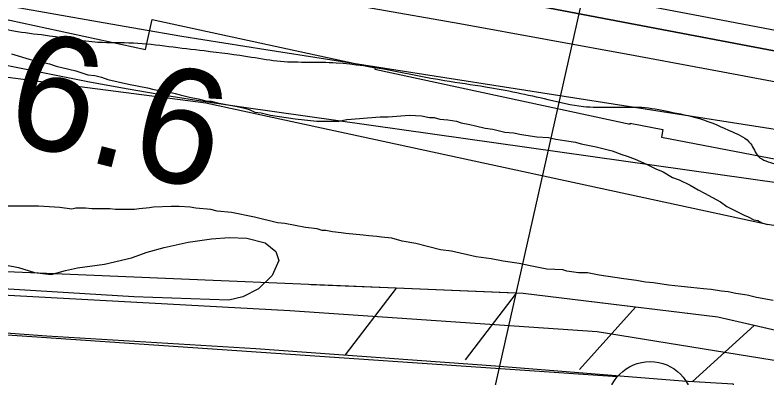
# Model space of a CAD drawing. Extents: x 3734862 to 3772949, y 391520 to 417239.
# Drawn here: x 3746022.5 to 3746460.2, y 403954.9 to 404166.1 of the extents above; entities that cross this region are included whole.
import ezdxf

# ---------------------------------------------------------------- set-up
doc = ezdxf.new("R2010")
doc.units = 0
for name, color, linetype in [('V-FLOD-BASE', 7, 'Continuous'), ('V-LEVE-TOET', 7, 'Continuous'), ('V-RIVR-EDGE', 7, 'Continuous'), ('V-RIVR-RANG', 7, 'Continuous'), ('V-RRAP-FSHR', 7, 'Continuous'), ('V-RRAP-RVMT', 7, 'Continuous'), ('V-SITE-VEGE', 7, 'Continuous'), ('V-SURV-LINE', 7, 'Continuous'), ('V-TOPO-DPTH', 7, 'Continuous'), ('V-TOPO-MINR', 7, 'Continuous'), ('V-TOPO-WATR', 7, 'Continuous'), ('V-WETL-SWMP', 7, 'Continuous')]:
    doc.layers.add(name, color=color, linetype=linetype)

msp = doc.modelspace()

# ---------------------------------------------------------------- linework, layer by layer
at = {"layer": 'V-FLOD-BASE'}
msp.add_lwpolyline([(3745647.58, 404007.67), (3745759.24, 403999.37), (3745906.32, 403989.39), (3746041.06, 403979.34), (3746162.62, 403972.02), (3746302.12, 403962), (3746411.08, 403953.22), (3746440.51, 403951.5), (3746440.09, 403942.62), (3746555.83, 403923.14), (3746710, 403894.97), (3746812.26, 403880.08), (3746887.04, 403869.73)], dxfattribs=at)
at = {"layer": 'V-LEVE-TOET'}
msp.add_lwpolyline([(3745630.75, 404037.05), (3745648.49, 404037.6), (3745661.58, 404034.87), (3745674.68, 404030.73), (3745700.4, 404024.33), (3745794.31, 404016.4), (3745972.12, 404005.64), (3746182.43, 403994.11), (3746361.37, 403981.95), (3746497.95, 403959.77), (3746556.85, 403948.4), (3746724.13, 403914.7), (3746828.46, 403896.08), (3746884.55, 403887.03), (3746897.17, 403885.23), (3746910.73, 403882.03), (3746926.62, 403880.71), (3746945.32, 403877.07), (3747016.82, 403869.03), (3747186.83, 403847.95), (3747357.52, 403822.21), (3747570.36, 403792.94)], dxfattribs=at)
at = {"layer": 'V-RIVR-EDGE'}
msp.add_spline([(3743293.35, 404868.11), (3743323.66, 404860.76), (3743346.3, 404858.28), (3743379.44, 404853.34), (3743405.31, 404846), (3743461.88, 404831.3), (3743501.07, 404815.03), (3743532.17, 404803.23), (3743554.39, 404794.68), (3743570.56, 404791), (3743591.99, 404789.33), (3743608.56, 404787.67), (3743623.11, 404785.21), (3743642.51, 404779.91), (3743665.54, 404773.38), (3743754.46, 404755.37), (3743775.88, 404750.46), (3743787.59, 404743.56), (3743806.56, 404731.79), (3743823.12, 404724.06), (3743854.64, 404713.47), (3743871.61, 404707.36), (3743894.23, 404697.6), (3743913.61, 404687.45), (3743935.83, 404677.69), (3743957.24, 404671.16), (3743969.37, 404670.32), (3743994.04, 404671.48), (3744006.98, 404671.04), (3744021.94, 404668.58), (3744046.99, 404661.24), (3744083.36, 404651.85), (3744107.2, 404645.32), (3744132.26, 404641.21), (3744163.79, 404636.28), (3744211.08, 404627.67), (3744243.41, 404620.72), (3744267.26, 404615), (3744300.8, 404605.61), (3744331.1, 404597.45), (3744358.58, 404587.68), (3744378.37, 404580.35), (3744415.54, 404566.11), (3744449.07, 404553.89), (3744477.36, 404545.33), (3744501.6, 404537.59), (3744520.19, 404531.48), (3744538.37, 404526.17), (3744566.65, 404515.19), (3744624.01, 404493.21), (3744650.26, 404478.59), (3744669.24, 404466), (3744673.66, 404457.5), (3744684.97, 404452.62), (3744691.83, 404445.73), (3744698.68, 404435.2), (3744707.56, 404430.32), (3744719.29, 404431.1), (3744724.96, 404433.11), (3744737.49, 404433.49), (3744745.98, 404431.44), (3744765.36, 404420.88), (3744785.14, 404405.87), (3744820.67, 404382.33), (3744830.37, 404379.88), (3744841.68, 404377.42), (3744853.81, 404374.56), (3744865.11, 404368.07), (3744872.78, 404361.98), (3744880.06, 404361.16), (3744903.51, 404359.08), (3744932.61, 404352.94), (3744944.72, 404347.65), (3744955.63, 404344.39), (3744974.61, 404334.23), (3744983.91, 404333.4), (3744995.24, 404333.78), (3745012.21, 404332.12), (3745022.32, 404329.67), (3745030.8, 404325.2), (3745039.29, 404324.77), (3745051.02, 404324.74), (3745074.87, 404324.68), (3745087.4, 404323.04), (3745109.63, 404318.13), (3745128.22, 404313.23), (3745160.16, 404309.51), (3745185.63, 404309.85), (3745207.88, 404311.01), (3745232.96, 404314.99), (3745247.11, 404315.77), (3745261.27, 404315.73), (3745274.6, 404312.46), (3745291.16, 404304.34), (3745304.09, 404298.64), (3745317.02, 404294.16), (3745333.59, 404292.91), (3745358.25, 404290.42), (3745387.76, 404284.69), (3745417.67, 404280.97), (3745454.05, 404273.2), (3745480.71, 404264.64), (3745507.78, 404255.28), (3745530.01, 404249.16), (3745550.22, 404245.47), (3745583.76, 404236.08), (3745619.72, 404227.91), (3745646, 404222.99), (3745654.89, 404220.94), (3745671.46, 404216.86), (3745683.58, 404211.98), (3745696.51, 404208.31), (3745719.14, 404203.4), (3745740.97, 404200.11), (3745764.41, 404195.2), (3745796.35, 404192.29), (3745832.72, 404185.73), (3745847.68, 404182.05), (3745861.81, 404175.95), (3745871.1, 404171.48), (3745887.67, 404168.21), (3745902.23, 404169.38), (3745918.02, 404175.41), (3745932.58, 404177.8), (3745945.93, 404177.77), (3745956.84, 404177.33), (3745971.79, 404172.85), (3746023.92, 404156.55), (3746042.51, 404154.07), (3746070.81, 404150.36), (3746091.43, 404149.91), (3746112.05, 404147.84), (3746132.67, 404145.36), (3746160.15, 404141.65), (3746177.13, 404139.18), (3746193.3, 404138.74), (3746209.48, 404138.3), (3746272.53, 404128.03), (3746296.38, 404124.33), (3746332.76, 404116.96), (3746353.37, 404112.87), (3746368.74, 404112.43), (3746375.61, 404112.41), (3746387.34, 404112.38), (3746403.1, 404109.91), (3746420.88, 404105.83), (3746440.27, 404098.1), (3746450.77, 404091.2), (3746455.2, 404083.91), (3746464.89, 404079.43), (3746485.5, 404070.89), (3746515.4, 404063.54), (3746551.78, 404056.57), (3746563.09, 404054.12), (3746573.59, 404048.43), (3746585.71, 404043.96), (3746610.37, 404041.06), (3746625.74, 404041.43), (3746635.85, 404041.41), (3746653.63, 404036.91), (3746669.39, 404034.45), (3746697.69, 404030.33), (3746728.81, 404025.4), (3746736.5, 404025.79), (3746744.18, 404026.58), (3746752.68, 404029.79), (3746761.58, 404030.98), (3746772.1, 404030.96), (3746781.8, 404028.91), (3746804.82, 404020.77), (3746855.35, 404010.53), (3746863.03, 404010.92), (3746880.43, 404015.73), (3746897.84, 404022.97), (3746904.71, 404024.16), (3746915.63, 404024.54), (3746934.62, 404019.23), (3746946.74, 404012.33), (3746956.03, 404007.86), (3746973, 404001.75), (3746991.59, 403997.66), (3746998.46, 403997.65), (3747003.31, 403997.23), (3747010.18, 403996), (3747017.85, 403989.91), (3747024.31, 403985.45), (3747029.97, 403985.44), (3747036.45, 403990.68), (3747040.91, 403992.28), (3747047.78, 403992.27), (3747054.65, 403992.25), (3747065.97, 403989.8), (3747084.96, 403984.9), (3747096.69, 403984.06), (3747106.39, 403984.03), (3747147.63, 403978.27), (3747177.54, 403976.58), (3747201.8, 403975.31), (3747217.98, 403974.46), (3747231.73, 403974.83), (3747241.83, 403974.8), (3747259.62, 403973.14), (3747333.59, 403961.64), (3747359.06, 403957.93), (3747384.94, 403958.27), (3747403.96, 403962.68), (3747410.83, 403962.66), (3747420.53, 403960.61), (3747433.46, 403957.75), (3747435.48, 403953.7), (3747437.08, 403948.85), (3747439.5, 403945.6), (3747444.35, 403943.17), (3747456.47, 403938.69), (3747480.31, 403932.56), (3747502.54, 403930.08), (3747511.84, 403928.04), (3747522.75, 403925.58), (3747535.68, 403923.13), (3747553.06, 403919.04), (3747578.52, 403912.51), (3747635.91, 403900.64), (3747669.86, 403893.28), (3747690.47, 403889.58), (3747709.47, 403885.9), (3747725.24, 403885.46), (3747740.61, 403885.82), (3747754.75, 403882.96), (3747766.87, 403879.29), (3747778.19, 403875.22), (3747787.48, 403872.77), (3747802.44, 403871.11), (3747819.02, 403870.67), (3747872.78, 403864.06), (3747906.34, 403860.34), (3747953.64, 403855.78), (3747986.38, 403851.65), (3748020.34, 403848.74), (3748057.53, 403842.58), (3748089.86, 403835.22), (3748115.32, 403831.92), (3748133.52, 403831.47), (3748147.26, 403829.42), (3748150.08, 403824.96), (3748152.48, 403814.44), (3748156.9, 403803.11), (3748167, 403798.23), (3748176.7, 403797.4), (3748186.41, 403796.97), (3748193.28, 403796.95), (3748205.02, 403803.39), (3748215.96, 403810.65), (3748222.84, 403813.86), (3748233.76, 403814.65), (3748239.83, 403814.23), (3748245.48, 403811.79), (3748251.14, 403808.94), (3748288.72, 403799.95), (3748317.02, 403796.24), (3748335.61, 403793.77), (3748353.8, 403792.11), (3748366.33, 403788.03), (3748379.26, 403782.34), (3748384.9, 403776.67), (3748389.75, 403775.04), (3748397.84, 403774.61), (3748406.33, 403775.8), (3748426.96, 403778.18), (3748460.52, 403776.07), (3748475.07, 403774.42), (3748491.24, 403772.76), (3748504.18, 403772.73), (3748524.81, 403773.09), (3748537.74, 403772.65), (3748551.89, 403768.97), (3748559.56, 403764.51), (3748568.45, 403761.25), (3748600.38, 403755.11), (3748608.87, 403755.89), (3748624.24, 403755.86), (3748646.47, 403752.97), (3748662.64, 403748.48), (3748676.78, 403746.83), (3748692.94, 403739.51), (3748706.28, 403735.84), (3748725.68, 403732.15), (3748751.14, 403728.45), (3748770.55, 403728), (3748784.3, 403727.96), (3748793.6, 403727.94), (3748809.76, 403723.05), (3748824.71, 403718.97), (3748846.54, 403713.66), (3748865.54, 403711.18), (3748886.16, 403709.92), (3748902.33, 403707.86), (3748920.11, 403704.58), (3748946.78, 403697.64), (3748987.19, 403686.22), (3749018.71, 403678.86), (3749042.97, 403675.56), (3749065.6, 403671.06), (3749091.48, 403670.59), (3749109.27, 403669.33), (3749133.12, 403666.04), (3749146.86, 403664.79), (3749158.98, 403660.32), (3749181.61, 403654.6), (3749198.59, 403651.32), (3749225.68, 403649.64), (3749243.87, 403646.76), (3749268.13, 403645.49), (3749289.15, 403643.41), (3749299.25, 403641.77), (3749316.63, 403635.66), (3749328.75, 403630.78), (3749349.76, 403625.47), (3749370.77, 403619.76), (3749386.94, 403617.29), (3749403.11, 403614.42), (3749420.08, 403610.74), (3749470.59, 403594.85), (3749501.3, 403585.06), (3749524.74, 403580.56), (3749548.19, 403578.88), (3749568, 403577.62), (3749600.74, 403572.28)], degree=3, dxfattribs=at)
at = {"layer": 'V-RIVR-RANG'}
msp.add_line((3746301.48, 403947.2), (3746499.1, 404825.24), dxfattribs=at)
at = {"layer": 'V-RRAP-FSHR'}
for p, q in [((3746244.31, 404007.12), (3746214.65, 403968.33)), ((3746314.25, 404004.19), (3746284.59, 403965.4)), ((3746383.76, 403996.08), (3746351.14, 403959.75)), ((3746452.86, 403985.41), (3746416.61, 403952.69))]:
    msp.add_line(p, q, dxfattribs=at)
for points in [[(3749101.87, 403567.71), (3748754.49, 403631.07), (3748465.33, 403680.4), (3748152.18, 403726.24), (3747986.62, 403750.74), (3747615.43, 403803.64), (3746953.63, 403893.47), (3746599.45, 403951.75), (3746431.67, 403990.27), (3746318.35, 404004.02), (3746003.6, 404017.2), (3745787.49, 404039.53), (3745567.7, 404065.03), (3745268.62, 404122.36), (3744919.72, 404198.84), (3744483.72, 404317.65), (3744096.93, 404414.47)], [(3745755.59, 404164.01), (3746133.61, 404114.94), (3746460.39, 404044.32), (3746926.68, 403974.72), (3747307.57, 403936.2), (3747787.51, 403855.87), (3748350.38, 403747.16), (3748744.72, 403693.77), (3749488.17, 403561.96), (3750009.67, 403476.17), (3750471.22, 403416.56), (3750755.01, 403362.08), (3751258.21, 403214.08), (3751991.45, 402977.77), (3752370.29, 402844.74), (3752705.56, 402720.89), (3753300.95, 402568.26)], [(3746244.31, 404007.12), (3746194.92, 404009.19)], [(3746314.25, 404004.19), (3746244.31, 404007.12)], [(3746383.76, 403996.08), (3746318.35, 404004.02), (3746314.25, 404004.19)], [(3746452.86, 403985.41), (3746431.67, 403990.27), (3746383.76, 403996.08)], [(3746521.08, 403969.74), (3746452.86, 403985.41)]]:
    msp.add_lwpolyline(points, dxfattribs=at)
at = {"layer": 'V-RRAP-RVMT'}
for p, q in [((3745954.17, 404177.14), (3746098.56, 404146.11)), ((3746098.56, 404146.11), (3746102.29, 404163.39)), ((3746102.29, 404163.39), (3746232.11, 404135.43)), ((3746232.11, 404135.43), (3746231.92, 404134.5)), ((3746231.92, 404134.5), (3746380.52, 404102.57)), ((3746380.52, 404102.57), (3746380.64, 404103.08)), ((3746380.64, 404103.08), (3746399.71, 404099.46)), ((3746399.71, 404099.46), (3746398.86, 404095.05)), ((3746398.86, 404095.05), (3746501.7, 404075.2))]:
    msp.add_line(p, q, dxfattribs=at)
at = {"layer": 'V-SITE-VEGE'}
for points in [[(3746020.47, 404143.59), (3746030.66, 404140.41), (3746036.21, 404139.05), (3746042.68, 404137.69), (3746046.39, 404136.33), (3746053.79, 404134.52), (3746057.96, 404133.61), (3746064.9, 404131.34), (3746069.06, 404130.9), (3746072.76, 404129.99), (3746076.47, 404128.63), (3746088.5, 404125.92), (3746099.6, 404123.66), (3746103.3, 404122.76), (3746111.62, 404121.41), (3746115.79, 404120.51), (3746118.56, 404119.6), (3746124.12, 404118.24), (3746129.21, 404117.34), (3746134.3, 404115.98), (3746136.61, 404115.99), (3746140.31, 404115.09), (3746144.47, 404114.19), (3746151.87, 404112.84), (3746156.04, 404111.94), (3746158.81, 404111.03), (3746162.06, 404109.66), (3746165.76, 404109.21), (3746171.31, 404107.85), (3746185.65, 404105.62), (3746198.13, 404104.29), (3746211.07, 404104.36), (3746215.69, 404105.31), (3746223.08, 404105.81), (3746227.7, 404106.3), (3746235.09, 404106.8), (3746239.71, 404106.82), (3746252.18, 404107.81), (3746259.12, 404107.38), (3746263.74, 404106.48), (3746266.52, 404106.5), (3746269.75, 404105.59), (3746274.38, 404105.15), (3746279.47, 404104.25), (3746282.24, 404103.34)], [(3746282.24, 404103.34), (3746287.33, 404102.44), (3746290.57, 404101.54), (3746296.12, 404100.18), (3746300.75, 404099.74), (3746307.69, 404097.93), (3746312.77, 404097.49), (3746317.4, 404096.59), (3746326.19, 404095.25), (3746333.12, 404094.82), (3746337.29, 404093.92), (3746342.38, 404093.02), (3746348.85, 404092.13), (3746352.09, 404091.22), (3746360.88, 404089.42), (3746370.13, 404087.16), (3746375.69, 404084.87), (3746378.93, 404083.97), (3746383.56, 404082.14), (3746390.04, 404079.4), (3746395.6, 404076.66), (3746399.77, 404074.83), (3746405.33, 404071.62), (3746409.04, 404070.26), (3746415.52, 404067.05), (3746420.16, 404064.31), (3746423.87, 404062.48), (3746433.13, 404057.44), (3746436.85, 404054.69), (3746447.04, 404049.66), (3746449.35, 404048.74), (3746452.6, 404046.91), (3746454.91, 404046.46), (3746457.23, 404045.09), (3746460.47, 404044.18)], [(3746463.93, 404000.04), (3746454.22, 404001.83), (3746448.66, 404003.19), (3746442.19, 404004.08), (3746437.56, 404004.98), (3746433.86, 404005.43), (3746427.85, 404006.32), (3746423.23, 404006.76), (3746415.83, 404007.64), (3746410.28, 404008.08), (3746402.88, 404008.97), (3746394.1, 404010.31), (3746389.47, 404010.74), (3746384.38, 404011.64), (3746376.98, 404012.53), (3746362.65, 404014.77), (3746355.71, 404016.12), (3746350.62, 404016.09), (3746343.69, 404016.98), (3746341.37, 404017.89), (3746332.13, 404018.31), (3746322.42, 404020.1), (3746315.94, 404021.46), (3746306.69, 404022.8), (3746299.75, 404024.15), (3746290.96, 404025.49), (3746276.62, 404028.65), (3746270.15, 404029.54), (3746255.8, 404033.16), (3746247.94, 404034.51), (3746241.92, 404036.33), (3746235.91, 404036.76), (3746233.14, 404037.21), (3746228.51, 404037.65), (3746225.27, 404038.09), (3746215.11, 404038.96), (3746212.33, 404039.41), (3746207.24, 404039.85), (3746203.54, 404040.75), (3746201.23, 404040.74), (3746198.45, 404041.65), (3746191.52, 404042.54), (3746179.49, 404044.79), (3746175.33, 404045.23), (3746161.91, 404048.4), (3746148.5, 404051.1), (3746140.17, 404051.98), (3746136.47, 404052.89), (3746127.68, 404053.77), (3746124.45, 404054.21), (3746117.98, 404054.64), (3746113.35, 404054.62), (3746103.19, 404054.36), (3746100.88, 404053.89), (3746094.87, 404053.39), (3746092.1, 404052.92), (3746081.01, 404052.86), (3746077.78, 404053.31), (3746067.15, 404053.25), (3746063.45, 404053.69), (3746057.9, 404053.67), (3746055.6, 404053.19), (3746048.66, 404054.08), (3746036.18, 404054.94), (3746011.22, 404054.81)]]:
    msp.add_lwpolyline(points, dxfattribs=at)
at = {"layer": 'V-SURV-LINE'}
msp.add_lwpolyline([(3745665.64, 404004.03), (3746373.27, 403955.77)], dxfattribs=at)
msp.add_circle((3746392.18, 403939.45), 25, dxfattribs=at)
at = {"layer": 'V-TOPO-DPTH'}
for points in [[(3745345.34, 404318.5), (3745682.41, 404239.39), (3745754.83, 404223.02), (3745827.42, 404207.46), (3745900.25, 404193.1), (3745973.25, 404179.54), (3746070.59, 404162.28), (3746095.05, 404158.03), (3746119.53, 404153.87), (3746144.03, 404149.87), (3746168.55, 404145.97), (3746550.65, 404086.37), (3746617.23, 404075.77), (3746683.76, 404064.88), (3746750.22, 404053.57), (3746816.63, 404041.97)], [(3746907.86, 404061.07), (3746283.51, 404179.73), (3746258.48, 404184.51), (3746233.47, 404189.32), (3746208.46, 404194.19), (3746183.46, 404199.08), (3746157.77, 404204.14), (3746145.62, 404206.54), (3746133.48, 404208.93), (3746121.33, 404211.34), (3746109.19, 404213.75), (3746097.05, 404216.15), (3746084.9, 404218.54), (3746072.75, 404220.9), (3746060.6, 404223.24), (3746010.23, 404232.89), (3745972.87, 404239.94), (3745935.48, 404246.84), (3745898.06, 404253.53), (3745860.61, 404260.08), (3745610.86, 404302.99)], [(3746907.86, 404061.07), (3746283.51, 404179.73), (3746258.48, 404184.51), (3746233.47, 404189.32), (3746208.46, 404194.19), (3746183.46, 404199.08), (3746157.77, 404204.14), (3746145.62, 404206.54), (3746133.48, 404208.93), (3746121.33, 404211.34), (3746109.19, 404213.75), (3746097.05, 404216.15), (3746084.9, 404218.54), (3746072.75, 404220.9), (3746060.6, 404223.24), (3746010.23, 404232.89), (3745972.87, 404239.94), (3745935.48, 404246.84), (3745898.06, 404253.53), (3745860.61, 404260.08), (3745610.86, 404302.99)]]:
    msp.add_lwpolyline(points, dxfattribs=at)
at = {"layer": 'V-TOPO-MINR'}
for points in [[(3743597.52, 404785.02), (3744377.85, 404534.14), (3745195.03, 404324.81), (3745208.25, 404321.45), (3745221.48, 404318.12), (3745234.73, 404314.85), (3745247.98, 404311.61), (3745261.25, 404308.42), (3745274.52, 404305.28), (3745287.81, 404302.19), (3745301.11, 404299.14), (3745976.79, 404145.77), (3745999.02, 404140.86), (3746021.29, 404136.1), (3746043.61, 404131.59), (3746065.96, 404127.24), (3746088.36, 404123.17), (3746110.79, 404119.31), (3746133.28, 404115.77), (3746155.8, 404112.43), (3746946.46, 404000.84), (3747533.97, 403885.76)], [(3745608.38, 404325.75), (3745942.26, 404259.46), (3745974.64, 404253.03), (3746007.02, 404246.6), (3746039.41, 404240.16), (3746071.79, 404233.72), (3746104.17, 404227.3), (3746136.56, 404220.9), (3746168.96, 404214.54), (3746201.36, 404208.2), (3746273.28, 404194.18), (3746341.66, 404180.93), (3746410.06, 404167.79), (3746478.49, 404154.81), (3746546.94, 404141.94), (3746923.2, 404071.67), (3746940.23, 404068.55), (3746957.27, 404065.49), (3746974.33, 404062.53), (3746991.4, 404059.64), (3747466.94, 403980.6)], [(3745610.86, 404302.99), (3745860.61, 404260.08), (3745898.06, 404253.53), (3745935.48, 404246.84), (3745972.87, 404239.94), (3746010.23, 404232.89), (3746060.6, 404223.24), (3746072.75, 404220.9), (3746084.9, 404218.54), (3746097.05, 404216.15), (3746109.19, 404213.75), (3746121.33, 404211.34), (3746133.48, 404208.93), (3746145.62, 404206.54), (3746157.77, 404204.14), (3746183.46, 404199.08), (3746208.46, 404194.19), (3746233.47, 404189.32), (3746258.48, 404184.51), (3746283.51, 404179.73), (3746907.86, 404061.07)], [(3745564.21, 404290.03), (3745655.97, 404270.36), (3745748.13, 404252.63), (3745840.55, 404236.18), (3746043.44, 404202.29), (3746085.8, 404195.16), (3746128.16, 404187.95), (3746170.5, 404180.64), (3746212.82, 404173.26), (3746230.39, 404170.17), (3746281.47, 404161.11), (3746332.53, 404151.92), (3746383.56, 404142.55), (3746434.57, 404133.07), (3746888.93, 404047.76)]]:
    msp.add_lwpolyline(points, dxfattribs=at)
at = {"layer": 'V-TOPO-WATR'}
msp.add_lwpolyline([(3745345.34, 404318.5), (3745682.41, 404239.39), (3745754.83, 404223.02), (3745827.42, 404207.46), (3745900.25, 404193.1), (3745973.25, 404179.54), (3746070.59, 404162.28), (3746095.05, 404158.03), (3746119.53, 404153.87), (3746144.03, 404149.87), (3746168.55, 404145.97), (3746550.65, 404086.37), (3746617.23, 404075.77), (3746683.76, 404064.88), (3746750.22, 404053.57), (3746816.63, 404041.97)], dxfattribs=at)
at = {"layer": 'V-WETL-SWMP'}
msp.add_lwpolyline([(3746011.35, 404021.74), (3746024.6, 404019.11), (3746033.94, 404016.21), (3746043.5, 404015.04), (3746051.83, 404017.53), (3746058.93, 404019.04), (3746074.62, 404021.08), (3746090.29, 404024.84), (3746099.35, 404028.07), (3746109.39, 404030.82), (3746123.35, 404033.84), (3746136.82, 404035.87), (3746147.12, 404036.66), (3746157.42, 404036.22), (3746168.22, 404033.58), (3746174.38, 404028.46), (3746176.12, 404023.32), (3746172.25, 404014.47), (3746164.19, 404006.83), (3746155.14, 404002.12), (3746147.06, 404000.12), (3746091.63, 404002.04), (3746015.59, 404006.8)], dxfattribs=at)

# ---------------------------------------------------------------- texts
at = {"layer": 'V-RIVR-RANG'}
msp.add_text('6.6', height=67, rotation=345.5483, dxfattribs=at).set_placement((3746014.27, 404094.16))

doc.saveas('drawing.dxf')
